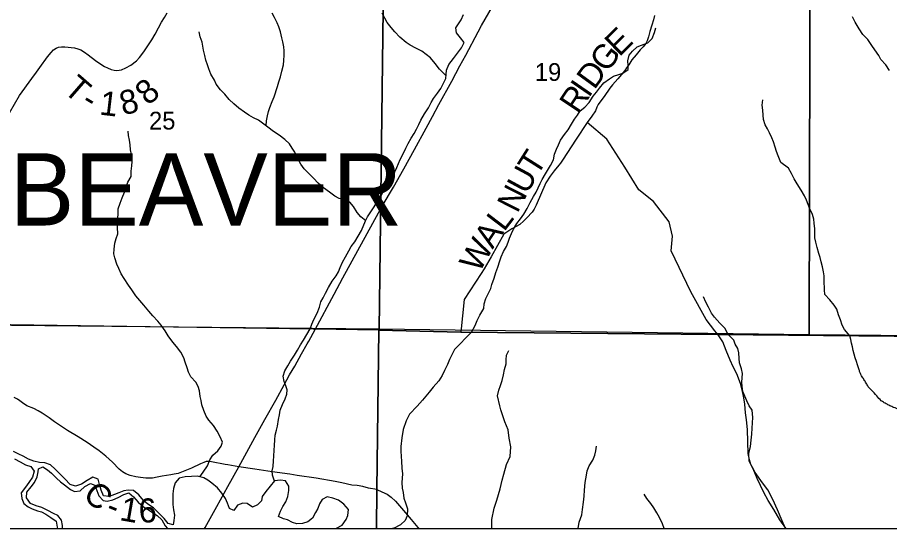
# Model space of a CAD drawing. Extents: x 0 to 191, y 0 to 55.
# Drawn here: x 185.447 to 187.502, y 47.92 to 49.124 of the extents above; entities that cross this region are included whole.
import ezdxf

# ---------------------------------------------------------------- set-up
doc = ezdxf.new("R2010")
doc.units = 0
for name, color, linetype in [('GM_X_Corporation', 7, 'Continuous'), ('GM_X_County_Road', 7, 'Continuous'), ('GM_X_County_Road_Text', 7, 'Continuous'), ('GM_X_Minor_River', 7, 'Continuous'), ('GM_X_Section_Text', 7, 'Continuous'), ('GM_X_State_Route', 7, 'Continuous'), ('GM_X_Township_Road', 7, 'Continuous'), ('GM_X_Township_Road_Text', 7, 'Continuous'), ('GM_X_Township_Text', 7, 'Continuous')]:
    doc.layers.add(name, color=color, linetype=linetype)

msp = doc.modelspace()

# ---------------------------------------------------------------- linework, layer by layer
at = {"layer": 'GM_X_Corporation'}
for points in [[(184.1701, 53.923), (184.1701, 47.9197), (186.2932, 47.9197), (186.2941, 48.012), (186.2991, 48.3871), (186.4921, 48.3828), (187.098, 48.377), (187.7625, 48.3707), (187.7657, 48.3707), (188.3304, 48.3653), (188.401, 48.3646), (188.9117, 48.3542), (189.3607, 48.345), (189.6849, 48.3383), (190.1514, 48.3336), (190.3574, 48.3286), (190.3641, 48.8031), (190.3751, 50.4761)], [(190.3751, 50.4761), (190.3641, 48.8031), (190.3574, 48.3286), (190.1514, 48.3336), (189.6849, 48.3383), (189.3607, 48.345), (188.9117, 48.3542), (188.401, 48.3646), (188.3304, 48.3653), (187.7657, 48.3707), (187.7625, 48.3707), (187.098, 48.377), (186.4921, 48.3828), (186.2991, 48.3871), (186.1484, 48.3893), (186.1442, 48.3893), (185.2112, 48.4029), (185.207, 48.403), (184.8085, 48.4088), (184.8161, 48.8829), (184.8161, 48.8869), (184.8319, 50.3441), (184.8319, 50.3472), (184.8438, 50.7018)]]:
    msp.add_lwpolyline(points, dxfattribs=at)
for points in [[(185.276, 49.4114), (186.3119, 49.3947), (186.3, 48.3895), (185.2748, 48.3999)], [(186.3119, 49.3947), (187.315, 49.3912), (187.3131, 48.3812), (187.3132, 48.3764), (186.3, 48.3895)], [(187.315, 49.3912), (188.3312, 49.3807), (188.327, 48.367), (187.3132, 48.3764), (187.3131, 48.3812)], [(184.357, 47.9197), (186.2932, 47.9197), (186.2941, 48.012), (186.2991, 48.3871), (186.1484, 48.3893), (186.1442, 48.3893), (185.2112, 48.4029), (185.207, 48.403), (184.8085, 48.4088), (184.3608, 48.4162)], [(186.2932, 47.9197), (190.9701, 47.9197), (190.9701, 48.3247), (190.6516, 48.3257), (190.3574, 48.3286), (190.1514, 48.3336), (189.6849, 48.3383), (189.3607, 48.345), (188.9117, 48.3542), (188.401, 48.3646), (188.3304, 48.3653), (187.7657, 48.3707), (187.7625, 48.3707), (187.098, 48.377), (186.4921, 48.3828), (186.2991, 48.3871), (186.2941, 48.012)], [(186.2932, 47.9197), (190.9701, 47.9197), (190.9701, 48.3247), (190.6516, 48.3257), (190.3574, 48.3286), (190.1514, 48.3336), (189.6849, 48.3383), (189.3607, 48.345), (188.9117, 48.3542), (188.401, 48.3646), (188.3304, 48.3653), (187.7657, 48.3707), (187.7625, 48.3707), (187.098, 48.377), (186.4921, 48.3828), (186.2991, 48.3871), (186.2941, 48.012)]]:
    msp.add_lwpolyline(points, close=True, dxfattribs=at)
at = {"layer": 'GM_X_County_Road'}
for points in [[(185.9689, 48.0654), (185.9435, 48.0697), (185.9369, 48.071), (185.9045, 48.0771), (185.8975, 48.0778), (185.892, 48.0774), (185.8862, 48.0754), (185.8787, 48.0721), (185.8573, 48.062), (185.8259, 48.0494), (185.8168, 48.0475), (185.8085, 48.0464), (185.7986, 48.0447), (185.7882, 48.0431), (185.7766, 48.0404), (185.7656, 48.0387), (185.758, 48.0386), (185.75, 48.0388), (185.7371, 48.04), (185.7263, 48.0417), (185.7131, 48.0447), (185.7027, 48.0485), (185.6951, 48.0531), (185.6868, 48.0599), (185.6711, 48.076), (185.6556, 48.0901), (185.6401, 48.103), (185.6274, 48.1115), (185.6116, 48.1227), (185.5903, 48.1362), (185.5655, 48.1507), (185.5345, 48.1711), (185.5219, 48.1804), (185.5151, 48.1852), (185.5054, 48.1918), (185.4963, 48.1973), (185.4861, 48.2024), (185.4698, 48.2087), (185.4596, 48.2158), (185.4534, 48.2204), (185.4477, 48.2245), (185.4393, 48.2286)], [(186.2943, 48.0115), (186.2749, 48.0148), (186.2612, 48.0184), (186.2479, 48.0211), (186.235, 48.0219), (186.2118, 48.0278), (186.1962, 48.0303), (186.1509, 48.0382), (186.1066, 48.045), (186.0889, 48.0481), (186.0477, 48.0535), (186.0068, 48.0599), (185.9689, 48.0654)], [(186.2943, 48.0115), (186.3063, 48.0064), (186.3188, 48.0009), (186.328, 47.9935), (186.3381, 47.984), (186.362, 47.9564), (186.3751, 47.9408), (186.3912, 47.9224), (186.3946, 47.9197)]]:
    msp.add_lwpolyline(points, dxfattribs=at)
at = {"layer": 'GM_X_Minor_River'}
msp.add_line((185.4964, 48.0535), (185.4971, 48.0603), dxfattribs=at)
for points in [[(186.0331, 48.8688), (186.0345, 48.8806), (186.0367, 48.892), (186.039, 48.9026), (186.042, 48.9121), (186.0477, 48.9258), (186.0526, 48.9372), (186.0601, 48.9615), (186.0635, 48.9725), (186.0673, 48.9843), (186.0706, 48.9976), (186.074, 49.012), (186.0748, 49.0223), (186.0759, 49.0352), (186.0762, 49.0455), (186.0751, 49.0549), (186.0724, 49.0663), (186.0705, 49.0758), (186.0674, 49.0898), (186.0632, 49.102), (186.059, 49.1115), (186.0533, 49.124), (186.0472, 49.1338)], [(186.4571, 48.9872), (186.4421, 49.0023), (186.4319, 49.0152), (186.4205, 49.0288), (186.4102, 49.0368), (186.3999, 49.0443), (186.3859, 49.0519), (186.3726, 49.059), (186.3631, 49.0647), (186.3486, 49.0775), (186.3365, 49.0904), (186.3277, 49.1003), (186.3186, 49.112), (186.3132, 49.1226), (186.3068, 49.1343)], [(186.3414, 48.7702), (186.3493, 48.7894), (186.3561, 48.8024), (186.3629, 48.8157), (186.3682, 48.8267), (186.375, 48.8396), (186.3818, 48.8507), (186.3878, 48.8609), (186.3931, 48.8716), (186.398, 48.8822), (186.4063, 48.8971), (186.4158, 48.9111), (186.4226, 48.9233), (186.4279, 48.9332), (186.437, 48.9458), (186.4449, 48.9568), (186.4566, 48.9804), (186.4573, 48.9899), (186.4581, 49.0001), (186.4641, 49.0134), (186.4747, 49.0271), (186.4846, 49.0397), (186.494, 49.0522), (186.5001, 49.0652), (186.4917, 49.0762), (186.4818, 49.0875), (186.4803, 49.0993), (186.4867, 49.1088), (186.4927, 49.1187), (186.4988, 49.1312)], [(187.5024, 48.9987), (187.4932, 49.0123), (187.4815, 49.0248), (187.4769, 49.0347), (187.4677, 49.0476), (187.4605, 49.0578), (187.4514, 49.0718), (187.4396, 49.0839), (187.4304, 49.0975), (187.4217, 49.1127), (187.4152, 49.1256)], [(186.7037, 48.775), (186.7105, 48.7888), (186.7131, 48.8017), (186.7173, 48.8135), (186.7222, 48.8242), (186.7271, 48.8352), (186.7366, 48.8485), (186.7449, 48.8592), (186.7532, 48.8728), (186.7596, 48.8843), (186.7672, 48.8938), (186.7736, 48.904), (186.7842, 48.9128), (186.7948, 48.9239), (186.8039, 48.9387), (186.8119, 48.9482), (186.8191, 48.9577), (186.8293, 48.9703), (186.8422, 48.9794), (186.8516, 48.9855), (186.8645, 48.9894), (186.874, 48.9928), (186.8861, 49.0016), (186.8865, 49.0111), (186.8857, 49.0217), (186.8891, 49.035), (186.8963, 49.0449), (186.908, 49.0544), (186.9175, 49.0583), (186.933, 49.064), (186.9433, 49.0743), (186.9482, 49.0887), (186.9516, 49.0994)], [(186.1232, 48.7672), (186.1155, 48.778), (186.1075, 48.7924), (186.1007, 48.8064), (186.0946, 48.8159), (186.0881, 48.8261), (186.0771, 48.8363), (186.0638, 48.8469), (186.0509, 48.8556), (186.0375, 48.8658), (186.028, 48.8722), (186.0155, 48.882), (186.0037, 48.8877), (185.9927, 48.8941), (185.9821, 48.9005), (185.9691, 48.9103), (185.9574, 48.9202), (185.9463, 48.9308), (185.9364, 48.9432), (185.9262, 48.9538), (185.9159, 48.9667), (185.9117, 48.9762), (185.9033, 48.9906), (185.8987, 49.0031), (185.8953, 49.0126), (185.8915, 49.0232), (185.8888, 49.0342), (185.8861, 49.0467), (185.8846, 49.0562), (185.8827, 49.0657), (185.8781, 49.0782), (185.8758, 49.0903)], [(187.246, 48.7822), (187.2402, 48.7978), (187.236, 48.808), (187.2326, 48.8183), (187.2288, 48.8312), (187.2253, 48.8407), (187.2192, 48.852), (187.2147, 48.8615), (187.2093, 48.871), (187.2051, 48.8839), (187.2044, 48.8937), (187.2039, 48.9059), (187.202, 48.9176), (187.2039, 48.9298)], [(185.7153, 48.7618), (185.7171, 48.7747), (185.7175, 48.7842), (185.7159, 48.8009), (185.714, 48.8123), (185.7132, 48.8241), (185.7113, 48.8347), (185.709, 48.8457), (185.7082, 48.8559)], [(186.0532, 48.0316), (186.0483, 48.0458), (186.0475, 48.0557), (186.0497, 48.066), (186.0508, 48.0792), (186.0515, 48.0902), (186.0525, 48.1043), (186.0532, 48.1157), (186.0535, 48.1289), (186.055, 48.1396), (186.0579, 48.1514), (186.0598, 48.1609), (186.0627, 48.1764), (186.0649, 48.1878), (186.0668, 48.1984), (186.0716, 48.2118), (186.078, 48.2251), (186.0824, 48.2361), (186.0831, 48.2463), (186.0797, 48.2562), (186.0758, 48.266), (186.0735, 48.2785), (186.0776, 48.2911), (186.0843, 48.3033), (186.0907, 48.3143), (186.1001, 48.328), (186.1072, 48.3398), (186.1143, 48.3528), (186.1211, 48.3634), (186.1289, 48.3767), (186.1372, 48.3904), (186.1409, 48.4011), (186.1461, 48.4125), (186.154, 48.427), (186.1588, 48.4414), (186.1622, 48.4536), (186.1678, 48.4635), (186.1734, 48.4741), (186.1802, 48.4878), (186.1892, 48.5023), (186.1982, 48.5149), (186.2042, 48.5248), (186.2075, 48.535), (186.2135, 48.5472), (186.2206, 48.5601), (186.2281, 48.5738), (186.2341, 48.5845), (186.242, 48.5952), (186.2499, 48.6085), (186.2581, 48.6218), (186.2678, 48.6446), (186.2723, 48.6545), (186.2813, 48.6683), (186.2877, 48.6778), (186.2952, 48.6892), (186.3046, 48.7044), (186.3098, 48.7143), (186.3184, 48.7277), (186.3267, 48.7383), (186.3414, 48.7702)], [(186.268, 48.6451), (186.2568, 48.6541), (186.248, 48.6646), (186.2396, 48.6782), (186.2305, 48.6888), (186.2179, 48.694), (186.2051, 48.6977), (186.1956, 48.703), (186.1826, 48.712), (186.1686, 48.7226), (186.1556, 48.7335), (186.1453, 48.7456), (186.1232, 48.7672)], [(186.5176, 48.3823), (186.5259, 48.3985), (186.5307, 48.4096), (186.5371, 48.4225), (186.5461, 48.4385), (186.5475, 48.4488), (186.5513, 48.4617), (186.558, 48.4758), (186.5625, 48.4856), (186.5654, 48.4951), (186.5703, 48.51), (186.5744, 48.5229), (186.5792, 48.5358), (186.5844, 48.5503), (186.5874, 48.5598), (186.593, 48.5723), (186.6001, 48.5845), (186.6039, 48.5944), (186.6072, 48.6039), (186.6117, 48.6149), (186.6162, 48.6248), (186.624, 48.6381), (186.6327, 48.6496), (186.6409, 48.6606), (186.6488, 48.6736), (186.6555, 48.688), (186.663, 48.7021), (186.6698, 48.7124), (186.6746, 48.7227), (186.6791, 48.7326), (186.684, 48.7421), (186.6919, 48.7554), (186.7037, 48.775)], [(187.4088, 48.3739), (187.3961, 48.3887), (187.3908, 48.3993), (187.3869, 48.4117), (187.3823, 48.4235), (187.3781, 48.4364), (187.372, 48.4462), (187.362, 48.4586), (187.3502, 48.4711), (187.3487, 48.4825), (187.3485, 48.5041), (187.3481, 48.5155), (187.3465, 48.5249), (187.3446, 48.5363), (187.3415, 48.548), (187.3388, 48.5583), (187.3357, 48.5681), (187.3314, 48.5821), (187.3283, 48.5946), (187.3264, 48.6045), (187.3259, 48.6166), (187.3259, 48.6261), (187.325, 48.6394), (187.3238, 48.6488), (187.3208, 48.6598), (187.3146, 48.6731), (187.3104, 48.6829), (187.3069, 48.6931), (187.3016, 48.7033), (187.2939, 48.7169), (187.2848, 48.7317), (187.2775, 48.7441), (187.271, 48.7562), (187.2641, 48.7691), (187.246, 48.7822)], [(185.8773, 48.0415), (185.8848, 48.0528), (185.8949, 48.0673), (185.9009, 48.0814), (185.908, 48.0924), (185.9193, 48.1031), (185.9272, 48.1138), (185.9306, 48.1233), (185.9252, 48.1357), (185.9179, 48.149), (185.9095, 48.1622), (185.8985, 48.1747), (185.892, 48.1845), (185.8862, 48.1981), (185.882, 48.2114), (185.88, 48.2212), (185.8781, 48.2311), (185.8761, 48.2439), (185.873, 48.2545), (185.868, 48.2648), (185.8559, 48.2772), (185.8501, 48.2878), (185.847, 48.2984), (185.8428, 48.312), (185.8393, 48.3219), (185.8324, 48.3355), (185.8225, 48.3483), (185.8134, 48.3589), (185.8023, 48.374), (185.7954, 48.3853), (185.7859, 48.3989), (185.7779, 48.4087), (185.7661, 48.4212), (185.7569, 48.4317), (185.7451, 48.4457), (185.736, 48.457), (185.7261, 48.4684), (185.7169, 48.482), (185.7089, 48.4929), (185.6989, 48.5092), (185.6917, 48.5201), (185.6863, 48.5322), (185.6813, 48.5428), (185.6771, 48.5572), (185.6744, 48.567), (185.6751, 48.5781), (185.6765, 48.5925), (185.6799, 48.6035), (185.6836, 48.6138), (185.6835, 48.6293), (185.6838, 48.6403), (185.6837, 48.6513), (185.6844, 48.6616), (185.6851, 48.6729), (185.6896, 48.6866), (185.6941, 48.6988), (185.7, 48.7121), (185.7026, 48.7216), (185.7075, 48.736), (185.7157, 48.749), (185.7153, 48.7618)], [(187.1218, 48.3766), (187.1145, 48.3915), (187.1023, 48.404), (187.0898, 48.4176), (187.0825, 48.4274), (187.0756, 48.441), (187.0691, 48.4531), (187.0637, 48.466)], [(186.5176, 48.3823), (186.4769, 48.3417), (186.4651, 48.3179), (186.4604, 48.3065), (186.4534, 48.2923), (186.4479, 48.2805), (186.4405, 48.2674), (186.4267, 48.2528), (186.4174, 48.2413), (186.4022, 48.2224), (186.3891, 48.2078), (186.3709, 48.1889), (186.3631, 48.1736), (186.3566, 48.1534), (186.3535, 48.1332), (186.3508, 48.1134), (186.3509, 48.1024), (186.3519, 48.0895), (186.3524, 48.0785), (186.3534, 48.0621), (186.3544, 48.0485), (186.3535, 48.0279), (186.3541, 48.0146), (186.3561, 48.0044), (186.3582, 47.9911), (186.3618, 47.9802), (186.3665, 47.9662), (186.366, 47.9495), (186.3609, 47.9384), (186.3504, 47.9291)], [(187.2573, 47.9197), (187.2492, 47.9377), (187.2382, 47.9641), (187.2273, 47.9883), (187.2156, 48.0109), (187.2029, 48.0271), (187.1858, 48.0519), (187.1714, 48.0787), (187.1704, 48.0962), (187.1744, 48.1129), (187.1764, 48.1282), (187.1781, 48.1422), (187.179, 48.1559), (187.1798, 48.181), (187.1784, 48.1989), (187.1718, 48.209), (187.1664, 48.2204), (187.1566, 48.2426), (187.1549, 48.2544), (187.1544, 48.2643), (187.1553, 48.2745), (187.1556, 48.2848), (187.1531, 48.2958), (187.1491, 48.3105), (187.1479, 48.3204), (187.1473, 48.3337), (187.1445, 48.3439), (187.1387, 48.3541), (187.1355, 48.3639), (187.1218, 48.3766)], [(186.5648, 47.9197), (186.5652, 47.9413), (186.5709, 47.968), (186.5771, 47.9863), (186.585, 48.0134), (186.5896, 48.0336), (186.5932, 48.0481), (186.5997, 48.071), (186.6085, 48.0897), (186.6097, 48.1121), (186.6063, 48.133), (186.6034, 48.1523), (186.5956, 48.1712), (186.5861, 48.1992), (186.5844, 48.2091), (186.5784, 48.2325), (186.5816, 48.2455), (186.586, 48.2566), (186.5896, 48.2684), (186.5928, 48.2818), (186.5953, 48.2947), (186.5989, 48.3077), (186.5987, 48.3176), (186.6001, 48.3286), (186.6049, 48.3389)], [(186.7687, 47.9197), (186.7712, 47.9347), (186.777, 47.9519), (186.7791, 47.9648), (186.7811, 47.982), (186.7824, 47.9961), (186.7834, 48.0101), (186.785, 48.0284), (186.7882, 48.0455), (186.7899, 48.0558), (186.7946, 48.0673), (186.8035, 48.0811), (186.8075, 48.0925), (186.8104, 48.1032), (186.8121, 48.1139)], [(186.1499, 47.9577), (186.1428, 47.9444), (186.1319, 47.9352), (186.119, 47.9313), (186.1054, 47.9305), (186.0952, 47.9342), (186.0834, 47.9406), (186.0739, 47.9424), (186.0629, 47.9484), (186.067, 47.961), (186.0726, 47.9713), (186.0797, 47.9823), (186.0846, 47.9952), (186.0868, 48.0097), (186.0867, 48.0199), (186.0791, 48.0324), (186.067, 48.0338), (186.0533, 48.0318), (186.0327, 48.0071), (186.0244, 47.9956), (186.0226, 47.9854), (186.0128, 47.9758), (186.0011, 47.9704), (185.9885, 47.9787), (185.9787, 47.9794), (185.9662, 47.9752), (185.9576, 47.9626), (185.9474, 47.9671), (185.9424, 47.9799), (185.9374, 47.9902), (185.929, 48.003), (185.9187, 48.0158), (185.9054, 48.0264), (185.8959, 48.0335), (185.8864, 48.0392), (185.8708, 48.0432), (185.8572, 48.0424), (185.8428, 48.0412), (185.8285, 48.0384), (185.8191, 48.0278), (185.8154, 48.0141), (185.8135, 48.0012), (185.8132, 47.989), (185.8133, 47.9761), (185.8149, 47.964), (185.8176, 47.9515), (185.8162, 47.939), (185.8143, 47.9283), (185.8022, 47.9317), (185.7931, 47.9434), (185.7797, 47.957), (185.7676, 47.9686), (185.7543, 47.9773), (185.7444, 47.986), (185.7333, 47.9988), (185.7211, 48.0097), (185.7086, 48.01), (185.6984, 48.0088), (185.6863, 48.0042), (185.6758, 48), (185.6637, 47.9953), (185.6501, 47.9971), (185.6447, 48.0104), (185.6404, 48.0233), (185.6377, 48.0361), (185.6248, 48.0406), (185.6116, 48.0333), (185.5984, 48.0241), (185.5844, 48.0195), (185.5715, 48.0236), (185.559, 48.0372), (185.5479, 48.0477), (185.5365, 48.0598), (185.5251, 48.07), (185.5122, 48.0745), (185.4997, 48.0755), (185.4861, 48.0781), (185.4736, 48.083), (185.461, 48.0901), (185.4508, 48.095), (185.4379, 48.1013)], [(185.4406, 48.0839), (185.4539, 48.0768), (185.4664, 48.0696), (185.4789, 48.0663), (185.4866, 48.0546), (185.4825, 48.0405), (185.4739, 48.0283), (185.466, 48.0169), (185.4562, 48.004), (185.4574, 47.9907), (185.4628, 47.979), (185.4723, 47.971), (185.4822, 47.9662), (185.4947, 47.9617), (185.5042, 47.9591), (185.514, 47.9538), (185.5262, 47.946), (185.5384, 47.9373), (185.5411, 47.9229), (185.5415, 47.9197)], [(185.5536, 47.9197), (185.5536, 47.9268), (185.5512, 47.9393), (185.5424, 47.9506), (185.5326, 47.9555), (185.5193, 47.9622), (185.5045, 47.969), (185.4912, 47.9734), (185.4783, 47.979), (185.4684, 47.9923), (185.4698, 48.0055), (185.48, 48.0181), (185.4879, 48.028), (185.4942, 48.0417), (185.4964, 48.0535)], [(185.4971, 48.0603), (185.507, 48.0649), (185.5184, 48.0582), (185.5279, 48.0503), (185.5393, 48.0382), (185.5488, 48.0299), (185.5583, 48.0224), (185.5724, 48.0115), (185.5822, 48.0074), (185.5951, 48.0082), (185.6064, 48.0185), (185.6192, 48.0262), (185.6298, 48.0221), (185.6348, 48.0096), (185.6395, 47.9967), (185.6494, 47.9858), (185.6588, 47.9843), (185.6721, 47.9874), (185.6845, 47.9932), (185.6981, 47.9997), (185.7102, 48.0036), (185.7205, 47.9945), (185.7319, 47.9817), (185.7445, 47.9712), (185.7539, 47.9655), (185.7634, 47.9588), (185.7767, 47.9501), (185.7878, 47.9399), (185.7958, 47.9263), (185.801, 47.9197)], [(186.1876, 47.9197), (186.199, 47.9208), (186.2125, 47.9277), (186.2219, 47.9407), (186.226, 47.9506), (186.2278, 47.9646), (186.2168, 47.9775), (186.2039, 47.9869), (186.1902, 47.991), (186.1769, 47.9947), (186.1653, 47.9885), (186.1589, 47.9782), (186.1555, 47.9672), (186.1499, 47.9577)], [(186.9715, 47.9197), (186.967, 47.931), (186.9603, 47.9461), (186.9537, 47.9571), (186.9471, 47.9684), (186.9398, 47.9789), (186.9305, 47.9909), (186.9239, 48.0011)], [(186.3279, 47.9197), (186.3377, 47.9221), (186.3478, 47.9275), (186.3504, 47.9291)]]:
    msp.add_lwpolyline(points, dxfattribs=at)
msp.add_spline([(187.6671, 48.1759), (187.658, 48.1754), (187.6435, 48.1821), (187.629, 48.1854), (187.6188, 48.1873), (187.6104, 48.188), (187.6013, 48.1883), (187.5911, 48.1882), (187.5823, 48.1889), (187.574, 48.1896), (187.5634, 48.1911), (187.5531, 48.1929), (187.5447, 48.1948), (187.5356, 48.197), (187.525, 48.1999), (187.512, 48.2052), (187.5033, 48.2089), (187.4941, 48.2138), (187.4857, 48.2187), (187.475, 48.2289), (187.4632, 48.2424), (187.4536, 48.2519), (187.4486, 48.2602), (187.4433, 48.2689), (187.4379, 48.2772), (187.4325, 48.2878), (187.4302, 48.2961), (187.4271, 48.3052), (187.4088, 48.3739)], degree=3, dxfattribs=at)
at = {"layer": 'GM_X_State_Route'}
for points in [[(186.1336, 48.3611), (186.1486, 48.3887), (186.194, 48.4719), (186.2141, 48.5101), (186.3071, 48.6796), (186.3333, 48.7241), (186.3578, 48.7676), (186.3827, 48.8125), (186.4102, 48.8632), (186.4254, 48.8904), (186.4404, 48.9185), (186.4711, 48.9738), (186.4901, 49.0097), (186.5038, 49.0354), (186.5326, 49.09), (186.5409, 49.1051), (186.5669, 49.1501)], [(185.9689, 48.0654), (186.0071, 48.1346), (186.0304, 48.1764), (186.0565, 48.2222), (186.0761, 48.2584), (186.0888, 48.2816), (186.1009, 48.3022), (186.117, 48.3311), (186.1303, 48.355), (186.1336, 48.3611)], [(185.8884, 47.9197), (185.8899, 47.9224), (185.917, 47.9714), (185.943, 48.0187), (185.9689, 48.0654)]]:
    msp.add_lwpolyline(points, dxfattribs=at)
at = {"layer": 'GM_X_Township_Road'}
for points in [[(185.4289, 48.899), (185.4522, 48.9401), (185.481, 48.98), (185.4926, 48.9951), (185.5004, 49.0059), (185.5185, 49.0312), (185.527, 49.0415), (185.5324, 49.0479), (185.5387, 49.0518), (185.5443, 49.0541), (185.5513, 49.055), (185.5594, 49.0547), (185.5821, 49.0521), (185.5899, 49.0503), (185.5964, 49.0479), (185.6054, 49.0423), (185.6142, 49.0359), (185.6316, 49.0224), (185.6439, 49.0141), (185.6523, 49.0084), (185.6593, 49.0049), (185.6681, 49.0012), (185.6749, 48.9995), (185.6818, 48.9989), (185.6874, 48.9995), (185.6922, 49.0007), (185.7024, 49.005), (185.7144, 49.0118), (185.7277, 49.0221), (185.7349, 49.0299), (185.7448, 49.0428), (185.7565, 49.0596), (185.7642, 49.0712), (185.7722, 49.0843), (185.7799, 49.0992), (185.7872, 49.1128), (185.7936, 49.1236), (185.8, 49.1348)], [(186.9486, 49.1284), (186.9462, 49.1182), (186.9422, 49.1056), (186.9377, 49.0911), (186.9342, 49.0783), (186.9314, 49.0691), (186.9282, 49.0627), (186.9217, 49.0546), (186.915, 49.0474), (186.9049, 49.0357), (186.8952, 49.0238), (186.8877, 49.0123), (186.8828, 49.0052), (186.8785, 48.9992), (186.8619, 48.9795), (186.8499, 48.9653), (186.8434, 48.9575), (186.8295, 48.9378), (186.8219, 48.9277), (186.8157, 48.9187), (186.8128, 48.9123), (186.8097, 48.904), (186.8009, 48.8914), (186.7902, 48.8768), (186.7641, 48.8369), (186.7314, 48.788), (186.7271, 48.7809), (186.7233, 48.7758), (186.7119, 48.7625), (186.7025, 48.7501), (186.6924, 48.7343), (186.6698, 48.6814), (186.6649, 48.6726), (186.66, 48.6653), (186.6478, 48.6522), (186.6399, 48.6441), (186.631, 48.6364), (186.6127, 48.6257), (186.5931, 48.6131), (186.5633, 48.56), (186.5474, 48.5319), (186.5402, 48.5207)], [(187.0982, 48.3765), (187.0904, 48.3855), (187.0701, 48.4119), (187.0338, 48.4772), (186.9878, 48.574), (186.9906, 48.6086), (186.9827, 48.6427), (186.9458, 48.6902), (186.9114, 48.7179), (186.8783, 48.7712), (186.836, 48.8368), (186.7902, 48.8768)], [(186.5402, 48.5207), (186.527, 48.5), (186.5, 48.4592), (186.4923, 48.3822)], [(187.2586, 47.9197), (187.2578, 47.9208), (187.2441, 47.9404), (187.23, 47.9648), (187.2167, 47.9858), (187.2061, 48.005), (187.1903, 48.0374), (187.1824, 48.0567), (187.1757, 48.071), (187.1721, 48.0816), (187.1695, 48.0964), (187.1687, 48.1237), (187.1674, 48.1529), (187.1651, 48.1757), (187.1629, 48.1924), (187.1614, 48.2125), (187.1588, 48.228), (187.1547, 48.2466), (187.151, 48.2613), (187.1426, 48.2844), (187.134, 48.3009), (187.1268, 48.3168), (187.1177, 48.3394), (187.1097, 48.3594), (187.0982, 48.3765)]]:
    msp.add_lwpolyline(points, dxfattribs=at)

# ---------------------------------------------------------------- texts
at = {"layer": 'GM_X_County_Road_Text'}
for s, rotation, p in [('C', 317.9461, (185.5988, 47.9947)), ('1', 350.099, (185.6861, 47.9398)), ('6', 3.0064, (185.7345, 47.9329)), ('-', 338.3953, (185.6522, 47.9518))]:
    msp.add_text(s, height=0.0568, rotation=rotation, dxfattribs=at).set_placement(p)
at = {"layer": 'GM_X_Section_Text'}
for s, p in [('19', (186.6665, 48.9745)), ('25', (185.7574, 48.8599))]:
    msp.add_text(s, height=0.04186, rotation=0, dxfattribs=at).set_placement(p)
at = {"layer": 'GM_X_Township_Road_Text'}
for s, rotation, p in [('E', 44.4848, (186.8654, 49.0297)), ('G', 52.0212, (186.836, 48.9918)), ('D', 53.8157, (186.8067, 48.9518)), ('T', 318.9608, (185.5534, 48.9498)), ('8', 40.9595, (185.7554, 48.9147)), ('I', 55.4678, (186.7937, 48.9329)), ('8', 14.5466, (185.6965, 48.8927)), ('R', 56.2103, (186.7679, 48.8943)), ('-', 329.4207, (185.5946, 48.9153)), ('1', 353.2266, (185.6389, 48.8953)), ('T', 57.6139, (186.6714, 48.748)), ('U', 61.6672, (186.6482, 48.7049)), ('N', 62.93, (186.6256, 48.6606)), ('L', 52.6501, (186.5939, 48.6174)), ('A', 56.6565, (186.567, 48.5765)), ('W', 60.8395, (186.5355, 48.52))]:
    msp.add_text(s, height=0.0568, rotation=rotation, dxfattribs=at).set_placement(p)
at = {"layer": 'GM_X_Township_Text'}
msp.add_text('BEAVER', height=0.17045, rotation=0, dxfattribs=at).set_placement((185.4293, 48.6337))

doc.saveas('drawing.dxf')
